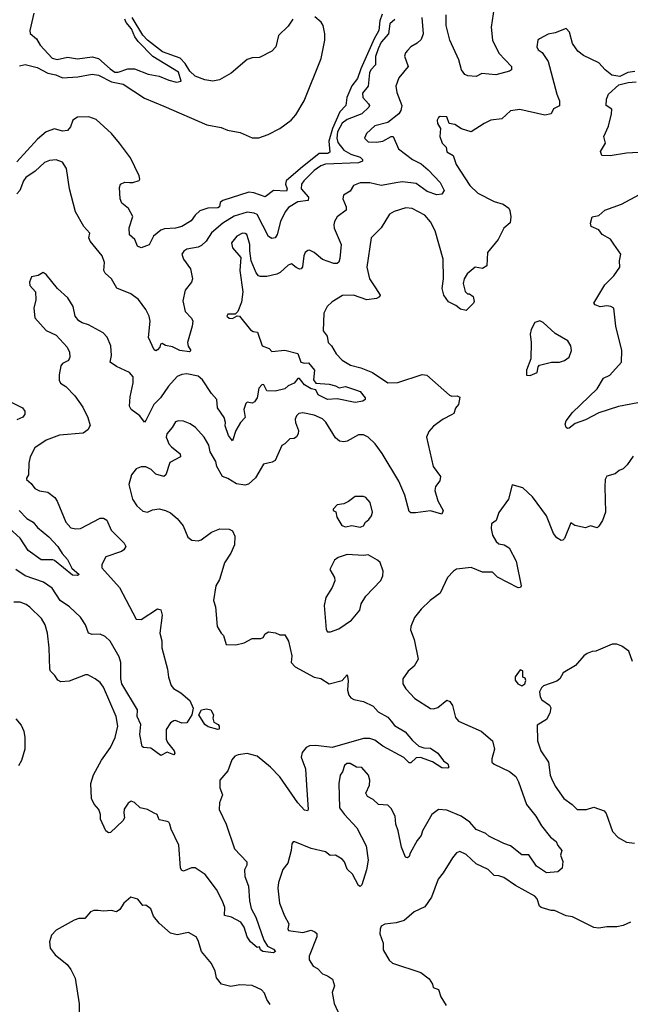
# Model space of a CAD drawing. Extents: x 1690054 to 1842981, y 782881 to 914114.
# Tile 605 of 656: x 1812662 to 1816398, y 866172 to 872201. Entities that reach past the tile are written whole.
import ezdxf

# ---------------------------------------------------------------- set-up
doc = ezdxf.new("R2010")
doc.units = 0

msp = doc.modelspace()

# ---------------------------------------------------------------- linework, layer by layer
at = {"layer": '0CON10XD'}
for points in [[(1815577.9, 872362.1), (1815547.8, 872155), (1815554.6, 872075), (1815595, 871995.6), (1815670.6, 871915), (1815670.8, 871895), (1815660, 871885), (1815575, 871863.3), (1815489.3, 871870.7), (1815455, 871853.8), (1815405, 871858), (1815385, 871866.2), (1815366, 871895), (1815348.6, 871955), (1815293.3, 872076.7), (1815272.2, 872165), (1815271.2, 872231.2)], [(1814880.9, 872235), (1814866.6, 872195), (1814859.8, 872135), (1814830.6, 872085), (1814749.6, 871900.4), (1814729.3, 871840.7), (1814694.6, 871795.4), (1814664.8, 871724.8), (1814658.1, 871675), (1814622, 871638), (1814575.3, 871535), (1814553.2, 871456.8), (1814560.3, 871389.8), (1814547.5, 871382.5), (1814495, 871381.5), (1814380.6, 871289.4), (1814293.5, 871215), (1814288.6, 871195), (1814299.5, 871165), (1814295, 871151.3), (1814215, 871155.4), (1814165, 871115.7), (1814095, 871141.4), (1814065, 871144.4), (1813906.1, 871093.9), (1813888.8, 871081.2), (1813885.6, 871055), (1813875, 871048.5), (1813812.6, 871047.4), (1813765, 871031.2), (1813735, 871003.8), (1813711.3, 870968.7), (1813655, 870934.2), (1813616.1, 870923.9), (1813548.7, 870921.3), (1813525, 870913.1), (1813480.8, 870875), (1813455, 870822.7), (1813405, 870803.7), (1813383.6, 870813.6), (1813366.8, 870855), (1813333.8, 870883.8), (1813332.7, 870927.3), (1813355, 870996.7), (1813327.5, 871045), (1813287.7, 871077.7), (1813276.2, 871105), (1813273.6, 871173.6), (1813280, 871195), (1813305, 871206), (1813335, 871204.2), (1813355, 871204.2), (1813393, 871217), (1813397.5, 871225), (1813392.5, 871245), (1813340, 871355), (1813272.9, 871445), (1813225, 871504), (1813130, 871590), (1813085, 871605.7), (1813015, 871604), (1812988.2, 871585), (1812974.2, 871545), (1812955, 871522.9), (1812925, 871518.1), (1812875, 871532.2), (1812824.5, 871515.5), (1812771, 871469), (1812645, 871330.9)], [(1812661.9, 871918.1), (1812695, 871927.4), (1812768.7, 871908.7), (1812835, 871872.9), (1812883, 871863), (1812925, 871844.2), (1813018.7, 871851.3), (1813105, 871866.7), (1813145, 871862.3), (1813225, 871819.7), (1813295, 871806.5), (1813425, 871720), (1813545, 871672.2), (1813806.8, 871556.8), (1813895, 871540.9), (1813934, 871524), (1814011, 871511), (1814085, 871477.5), (1814125, 871478.1), (1814182, 871498), (1814255, 871534.3), (1814323.4, 871586.6), (1814352.4, 871617.6), (1814402.9, 871705), (1814506, 871964), (1814529.4, 872075), (1814529.2, 872115), (1814518.8, 872165), (1814505.9, 872185.9), (1814468.8, 872218.8)], [(1812749.2, 872240.8), (1812724.3, 872135), (1812726.9, 872116.9), (1812764.2, 872085), (1812787.1, 872045), (1812860, 871965), (1812891.7, 871958.3), (1812955, 871972.5), (1813015, 871960.6), (1813105, 871973.8), (1813145, 871964.5), (1813215, 871899.5), (1813245, 871880.8), (1813265, 871880.8), (1813325, 871899.3), (1813365, 871899.6), (1813448.1, 871868.1), (1813515, 871855.5), (1813575, 871830), (1813621.7, 871818.3), (1813650, 871825), (1813635, 871880.8), (1813476.8, 871976.8), (1813387.6, 872067.6), (1813367.1, 872097.1), (1813345.8, 872145), (1813313.9, 872183.9), (1813304.9, 872204.9)], [(1814956.8, 872203.2), (1814928, 872175), (1814919.5, 872115), (1814875, 872063.2), (1814855, 872022.7), (1814838.7, 871975), (1814839.6, 871925), (1814811.1, 871895), (1814802.4, 871875), (1814795.2, 871794.8), (1814759.5, 871750.5), (1814762.1, 871725), (1814797.5, 871685), (1814802.9, 871675), (1814798.5, 871665), (1814755, 871625.4), (1814665, 871590.5), (1814635, 871566.6), (1814607.5, 871515), (1814603.4, 871475), (1814609, 871449), (1814645, 871402.7), (1814688.2, 871378.1), (1814745, 871358.6), (1814759.1, 871345), (1814760.4, 871335), (1814735, 871324.8), (1814533.5, 871316.5), (1814505, 871306.7), (1814463.2, 871276.8), (1814400, 871215), (1814386.2, 871193.8), (1814385.5, 871165), (1814428.6, 871115), (1814426.7, 871095), (1814365, 871085.9), (1814307.8, 871052.2), (1814286.9, 871025), (1814258.7, 870965), (1814237.6, 870885), (1814225, 870865.5), (1814205, 870861.6), (1814185, 870874.5), (1814115, 871008.5), (1814097.4, 871017.4), (1814055, 871022.7), (1813975, 870998), (1813905.5, 870955), (1813835, 870896.5), (1813803.5, 870845), (1813775, 870817.8), (1813755, 870807.7), (1813685, 870796.7), (1813666.2, 870783.8), (1813654.4, 870765), (1813664.4, 870735), (1813706.9, 870675), (1813719.4, 870615), (1813714.4, 870595), (1813675.3, 870544.7), (1813661.1, 870478.9), (1813674.7, 870415), (1813713, 870373), (1813721, 870355), (1813718.4, 870325), (1813690, 870225), (1813692.6, 870202.6), (1813710, 870175), (1813701.7, 870168.3), (1813642.5, 870175), (1813597.7, 870197.7), (1813555, 870206.7), (1813535, 870218.8), (1813523.3, 870215), (1813520, 870195), (1813505, 870178.8), (1813495, 870174.2), (1813485, 870180), (1813450.9, 870255), (1813461.2, 870355), (1813455.5, 870385), (1813435, 870427.5), (1813388.3, 870488.3), (1813342.6, 870522.6), (1813257.1, 870557.1), (1813223.1, 870615), (1813185, 870648.6), (1813177.5, 870665), (1813182.2, 870715), (1813167.1, 870755), (1813092.5, 870845), (1813085.8, 870865), (1813090.8, 870895), (1813054.4, 870935), (1813004.5, 871025), (1812967.8, 871165), (1812949.7, 871289.7), (1812925, 871328.2), (1812885, 871343.8), (1812845, 871339.6), (1812814.2, 871325.8), (1812757.3, 871272.7), (1812699.4, 871235), (1812685, 871214), (1812663.5, 871155), (1812645.7, 871135)], [(1814333.3, 872205), (1814305, 872161.2), (1814246.2, 872105), (1814230, 872035), (1814205, 872008), (1814129.3, 871970.7), (1814085, 871967.9), (1814055, 871957.5), (1813955.4, 871874.6), (1813885, 871832.7), (1813845, 871824.7), (1813795, 871832.6), (1813735, 871855.2), (1813704, 871885), (1813675, 871932), (1813645, 871965.2), (1813535.3, 872005), (1813444.8, 872075), (1813415, 872107.3), (1813350.3, 872215)], [(1815123.3, 872215), (1815131.9, 872115), (1815119.3, 872080.7), (1815095, 872056.7), (1815055, 872036), (1815035, 872012), (1815022.6, 871997.4), (1815017.3, 871977.3), (1815040, 871915), (1814982.9, 871845), (1814964.4, 871795), (1814970, 871755), (1814999.5, 871675), (1814995, 871644.2), (1814982.9, 871625), (1814915, 871571.5), (1814835, 871551.1), (1814784.2, 871505), (1814772.5, 871475), (1814795, 871453.5), (1814845, 871450.8), (1814885, 871458), (1814935, 871486.9), (1814946.9, 871486.9), (1814981, 871411), (1815065.6, 871345), (1815117.8, 871317.8), (1815161.9, 871281.9), (1815234.7, 871205), (1815259.6, 871155), (1815245, 871133.2), (1815215, 871129.2), (1815155, 871149.8), (1815088.6, 871198.6), (1815005, 871208.8), (1814975.3, 871205.3), (1814875, 871185.8), (1814805, 871201.8), (1814745, 871202.9), (1814704.6, 871185.4), (1814685, 871151.5), (1814643.4, 871126.6), (1814639.1, 871105), (1814660.4, 871055), (1814659.4, 871035), (1814605.4, 870994.6), (1814587.8, 870965), (1814583.5, 870945), (1814586.5, 870925), (1814630, 870825), (1814622.1, 870737.9), (1814615, 870716.7), (1814605, 870708.8), (1814585, 870709.2), (1814515, 870732.5), (1814465, 870776), (1814435, 870790), (1814425, 870788.8), (1814408.8, 870775), (1814400, 870755), (1814391.7, 870688.3), (1814385, 870676.2), (1814375, 870674.2), (1814353, 870683), (1814325, 870706.7), (1814305, 870698.6), (1814256.1, 870653.9), (1814235, 870643.2), (1814175, 870628.8), (1814135, 870628.9), (1814123.2, 870633.2), (1814110.2, 870650.2), (1814078.8, 870725), (1814070, 870785), (1814071.4, 870825), (1814062.6, 870852.6), (1814052, 870885), (1814042.9, 870892.9), (1814025, 870893.1), (1813990, 870875), (1813958.1, 870835), (1813963.8, 870805), (1814016.2, 870745), (1814009.2, 870665), (1814028.1, 870535), (1814018.6, 870471.4), (1813996.2, 870413.8), (1813981.7, 870398.3), (1813935, 870398), (1813930, 870385), (1813943.6, 870373.6), (1813965, 870372), (1813992.5, 870387.5), (1814006.4, 870386.4), (1814075, 870302.9), (1814091.3, 870291.3), (1814117.1, 870287.1), (1814145, 870204.4), (1814188.3, 870188.3), (1814205, 870170), (1814285, 870178.2), (1814365, 870158.1), (1814383.3, 870105), (1814405, 870098.2), (1814429.2, 870099.2), (1814466, 870055), (1814459.2, 869995), (1814475, 869976), (1814555, 869968.8), (1814595, 869958.8), (1814616.4, 869946.4), (1814655, 869954.4), (1814716, 869934), (1814746.2, 869925), (1814776.7, 869885), (1814776.2, 869875), (1814762.5, 869865), (1814715, 869858), (1814605, 869880.4), (1814545, 869875.6), (1814488.6, 869905), (1814473.8, 869935), (1814445, 869940), (1814404.3, 869965), (1814375, 870004.2), (1814365, 870004.3), (1814340.8, 869975), (1814305, 869959.6), (1814285, 869941.8), (1814225, 869926.2), (1814175, 869929.4), (1814155.5, 869965.5), (1814145, 869968.1), (1814125.4, 869945), (1814115, 869886.7), (1814099.1, 869860.9), (1814085, 869854), (1814055, 869860), (1814045, 869851.2), (1814033.6, 869813.6), (1814042.2, 869765), (1814014.3, 869735), (1813984.5, 869685), (1813965, 869622.5), (1813940.3, 869655), (1813920.4, 869715), (1813922.5, 869735), (1813912.7, 869765), (1813872.4, 869825), (1813869.5, 869875), (1813835, 869912.9), (1813781.8, 869995)], [(1816427, 871883), (1816383, 871877), (1816335, 871852.5), (1816285, 871862.5), (1816243.6, 871893.6), (1816205, 871937.5), (1816111.7, 871981.7), (1816078.3, 872008.3), (1816043.8, 872055), (1816025.5, 872125.5), (1816005, 872148), (1815938.3, 872121.7), (1815895, 872112.5), (1815842.5, 872085), (1815832.5, 872075), (1815827.5, 872035), (1815835, 872016.7), (1815859.4, 871999.4), (1815895.4, 871945.4), (1815948.5, 871745), (1815965.6, 871705), (1815965.7, 871674.3), (1815929.2, 871655), (1815913.3, 871625), (1815875, 871616), (1815721.7, 871651.7), (1815665, 871642.5), (1815613.3, 871595), (1815545, 871585.6), (1815503.8, 871566.2), (1815425, 871514), (1815365, 871532), (1815325, 871560), (1815290, 871565), (1815275, 871606.7), (1815235, 871608.6), (1815225, 871602.9), (1815216.9, 871585), (1815219.1, 871565), (1815236.2, 871535), (1815233.8, 871485), (1815248, 871445), (1815271.2, 871421.2), (1815275, 871392.5), (1815315, 871370), (1815333.3, 871315), (1815416, 871185), (1815465, 871139.5), (1815565, 871087.3), (1815620.8, 871070.8), (1815656.1, 871046.1), (1815662.2, 871032.2), (1815667.7, 870995), (1815662.5, 870957.5), (1815623.8, 870925), (1815590, 870855), (1815524.3, 870775.7), (1815520.8, 870695), (1815495, 870677.1), (1815450, 870685), (1815400.8, 870645), (1815382.5, 870615), (1815376.2, 870585), (1815387, 870537), (1815401.7, 870521.7), (1815415, 870522.5), (1815437, 870507), (1815443.8, 870475), (1815438.6, 870465), (1815395, 870420), (1815359.2, 870429.2), (1815330.7, 870450.7), (1815285, 870472.9), (1815258.1, 870515), (1815248.1, 870555), (1815254.7, 870615), (1815252.8, 870735), (1815205, 870908.8), (1815175, 870963.8), (1815141.2, 871005), (1815063.3, 871045), (1815025, 871050), (1814953.6, 871026.4), (1814925, 871010), (1814875, 870926), (1814813.5, 870865), (1814785.5, 870685), (1814802.5, 870615), (1814838.7, 870558.7), (1814868.1, 870515), (1814864.2, 870505), (1814846.2, 870493.8), (1814786.7, 870486.7), (1814705, 870514.5), (1814637.8, 870512.2), (1814575, 870473.1), (1814544.4, 870445), (1814522.5, 870405), (1814520, 870295), (1814543, 870263), (1814549.2, 870225), (1814570, 870205), (1814598.6, 870155), (1814635, 870115.6), (1814686.2, 870085), (1814750, 870070), (1814821.5, 870041.5), (1814915, 869977.1), (1814975, 869978.9), (1815125, 870028.9), (1815153.7, 870023.7), (1815292.7, 869902.7), (1815306.1, 869896.1), (1815338.3, 869898.3), (1815355, 869890), (1815346.2, 869845), (1815328, 869822), (1815319.4, 869790.6), (1815305, 869782.5)], [(1816485, 871389.2), (1816374.2, 871384.2), (1816275, 871368.2), (1816225, 871370), (1816216.7, 871395), (1816245.8, 871445), (1816236.2, 871485), (1816265, 871550), (1816283.8, 871625), (1816285, 871652.5), (1816250, 871675), (1816253.3, 871715), (1816266, 871745), (1816328.3, 871801.7), (1816385, 871817.5), (1816435, 871820)], [(1816445, 869854.3), (1816326.9, 869833.1), (1816205, 869794.2), (1816125, 869751.9), (1816062, 869728), (1816025, 869700.8), (1816015, 869698.8), (1816006.7, 869705), (1816000.8, 869725), (1816006, 869745), (1816044, 869795), (1816195, 869940.8), (1816235, 870005.6), (1816273.1, 870025), (1816344.6, 870105), (1816347.5, 870175), (1816310, 870325), (1816298, 870435), (1816280, 870445), (1816255, 870448.4), (1816215, 870443.1), (1816183.3, 870455), (1816176.2, 870465), (1816242.4, 870577.6), (1816297.4, 870632.6), (1816334.2, 870685), (1816332.5, 870725), (1816340, 870765), (1816297, 870827), (1816277.5, 870857.5), (1816225.5, 870885.5), (1816206.7, 870915), (1816158.8, 870935), (1816154.4, 870955), (1816165, 870993.3), (1816205, 871002.5), (1816242.5, 871035), (1816345, 871071.9), (1816455, 871130)], [(1813781.8, 869995), (1813755, 870017.7), (1813685, 870031.9), (1813655, 870029.1), (1813625, 870016.4), (1813572.8, 869957.2), (1813523.5, 869886.5), (1813482.2, 869845), (1813435, 869746), (1813425, 869736.2), (1813396.5, 869775), (1813344, 869815), (1813334.5, 869834.5), (1813338.9, 869891.1), (1813357.6, 869977.6), (1813356, 870015), (1813335, 870041.4), (1813255, 870077.5), (1813216, 870105), (1813223.3, 870145), (1813220, 870205), (1813197.2, 870257.2), (1813173.2, 870283.2), (1813082.7, 870332.7), (1813044.1, 870344.1), (1813025, 870356.7), (1813002, 870385), (1812988.8, 870445), (1812957.1, 870497.1), (1812892.9, 870555), (1812825, 870641.2), (1812805, 870653.8), (1812775.7, 870634.3), (1812735, 870625.7), (1812722.9, 870595), (1812725, 870574), (1812758.8, 870535), (1812761.4, 870485), (1812748.1, 870435), (1812754.3, 870375), (1812825, 870298.8), (1812885, 870268.8), (1812953.3, 870195), (1812967.5, 870165), (1812970, 870135), (1812960, 870115), (1812925, 870096.7), (1812915, 870082.5), (1812903, 870027), (1812903.2, 869993.2), (1812912, 869975), (1812945, 869954.3), (1812998.9, 869898.9), (1813048.9, 869828.9), (1813079.5, 869765), (1813092.9, 869717.1), (1813080.2, 869689.8), (1813050.2, 869669.8), (1812905, 869656.7), (1812825, 869626.5), (1812755, 869579.2), (1812725.5, 869525), (1812717.7, 869485), (1812715.5, 869415), (1812703.3, 869393.3), (1812704.3, 869385), (1812731.7, 869361.7), (1812755, 869330), (1812784.2, 869315.8), (1812835, 869307.8), (1812877.1, 869275), (1812892.1, 869252.1), (1812945.6, 869125), (1812975, 869090.6), (1813005, 869082.7), (1813035.3, 869084.7), (1813155, 869148.1), (1813175, 869148.6), (1813195, 869135.8), (1813221.1, 869075), (1813301.9, 868995), (1813311.9, 868975), (1813300, 868955), (1813285, 868944.4), (1813188.5, 868911.5), (1813165.5, 868865), (1813165.5, 868845), (1813273.8, 868723.8), (1813375, 868530.8), (1813405, 868529.4), (1813505, 868593.8), (1813525, 868587.5), (1813533.8, 868555), (1813519.2, 868445), (1813531.4, 868398.6), (1813532.9, 868355), (1813566.2, 868225), (1813571.9, 868175), (1813588.6, 868125), (1813604.2, 868105), (1813648.5, 868078.5), (1813703.1, 868033.1), (1813723.8, 867985), (1813715.4, 867944.6), (1813685, 867896), (1813655, 867893.1), (1813615, 867910), (1813605, 867907.5), (1813585, 867896.7), (1813558.8, 867855), (1813558.8, 867795), (1813566.2, 867775), (1813608, 867725), (1813610.7, 867709.3), (1813605, 867700), (1813565, 867716.7), (1813525, 867696.7), (1813465, 867741.1), (1813420, 867745), (1813411.7, 867751.7), (1813396.4, 867825), (1813404, 867885), (1813381.7, 867935), (1813383.5, 867975), (1813287, 868135), (1813281.1, 868165), (1813280.2, 868265), (1813270.6, 868300.6), (1813216.7, 868396.7), (1813185, 868424.5), (1813155, 868439.4), (1813105, 868437.5), (1813084.3, 868444.3), (1813064.2, 868495), (1813035, 868542), (1812966.9, 868605), (1812910.5, 868645), (1812861.1, 868721.1), (1812807.4, 868757.4), (1812695, 868796.8), (1812638.9, 868835)], [(1815785, 870023.3), (1815828.7, 870041.3), (1815834.1, 870075.9), (1815843.8, 870086.2), (1815916.4, 870103.6), (1815965, 870103.8), (1815995.7, 870114.3), (1816023.8, 870135), (1816038, 870175), (1816034, 870205), (1816015.7, 870235.7), (1815939.5, 870279.5), (1815865, 870346.7), (1815845, 870357.5), (1815815, 870346.7), (1815791.2, 870305), (1815786.2, 870275), (1815791.2, 870225), (1815788.8, 870125), (1815762.5, 870055), (1815762.5, 870025), (1815785, 870023.3)], [(1812615, 869857.1), (1812678.8, 869825), (1812694, 869805), (1812694, 869785), (1812682.1, 869767.9), (1812645, 869751.2)], [(1815305, 869782.5), (1815253.3, 869755), (1815195, 869712), (1815165, 869678.8), (1815150.6, 869645), (1815192.7, 869465), (1815236.9, 869405), (1815232, 869378), (1815207.3, 869342.7), (1815202.6, 869317.4), (1815220.6, 869255), (1815254.2, 869195), (1815245.9, 869174.1), (1815175.7, 869194.3), (1815085, 869180.8), (1815055, 869182.5), (1815045, 869188.8), (1815019.5, 869289.5), (1814982.7, 869375), (1814880.7, 869545), (1814837.5, 869605), (1814795, 869645.5), (1814765, 869658.9), (1814735, 869658.9), (1814665, 869621.1), (1814645, 869616.1), (1814620, 869620), (1814595, 869640.4), (1814535, 869736), (1814515, 869756.9), (1814465, 869780), (1814395, 869792.9), (1814370.9, 869789.1), (1814356, 869775), (1814348, 869755), (1814349.2, 869735), (1814368.8, 869685), (1814366.2, 869665), (1814355, 869646.7), (1814342.3, 869637.7), (1814315, 869633.8), (1814285, 869604.7), (1814265.3, 869594.7), (1814225, 869502), (1814208, 869492), (1814155, 869480), (1814105, 869395.8), (1814063.3, 869356.7), (1814039.5, 869350.5), (1813989.7, 869359.8), (1813935, 869392.3), (1813903.6, 869403.6), (1813867.7, 869465), (1813861.8, 869495), (1813827.5, 869555), (1813819.1, 869595), (1813791.1, 869645), (1813738, 869705), (1813705, 869727.5), (1813665, 869742), (1813635, 869744.2), (1813615, 869738), (1813596, 869704), (1813561.8, 869665), (1813559.2, 869645), (1813565, 869630), (1813574.2, 869605), (1813591.2, 869585), (1813643.8, 869543.8), (1813646.7, 869525), (1813580.9, 869489.1), (1813556.2, 869413.8), (1813545, 869404.4), (1813495, 869418.5), (1813467.6, 869447.6), (1813435, 869462.9), (1813405, 869464), (1813375, 869451.4), (1813347.1, 869415), (1813330, 869355), (1813352.2, 869265), (1813378.6, 869225), (1813415, 869192), (1813445, 869186.2), (1813475, 869200), (1813515, 869205.7), (1813555, 869196), (1813585, 869181.2), (1813625, 869146.2), (1813661.7, 869101.7), (1813691.7, 869031.7), (1813715, 869013.8), (1813755, 869010.6), (1813773.7, 869016.3), (1813835, 869064), (1813885.9, 869084.1), (1813945, 869082), (1813965, 869071.2), (1813978.5, 869038.5), (1813977.1, 868985), (1813953.5, 868935), (1813915, 868876), (1813899.4, 868820.6), (1813885, 868774), (1813861.9, 868735), (1813848.6, 868645), (1813859.4, 868605), (1813870, 868485), (1813894.2, 868444.2), (1813909.7, 868429.7), (1813926.2, 868376.2), (1813985, 868374), (1814035, 868386.2), (1814085, 868411.9), (1814137.1, 868412.9), (1814151.7, 868418.3), (1814165, 868440), (1814185, 868452), (1814226.6, 868446.6), (1814255, 868434.3), (1814285, 868433.8), (1814307.5, 868395), (1814327.5, 868305), (1814324, 868265), (1814348.3, 868238.3), (1814465, 868176.2), (1814505, 868166.2), (1814555, 868133.8), (1814635.7, 868154.3), (1814665, 868190), (1814672, 868155), (1814667.5, 868095), (1814676.2, 868065), (1814688.3, 868048.3), (1814707.7, 868037.7), (1814765, 868025.8), (1814825, 867998.6), (1814855, 867962.2), (1814915, 867930), (1814935.3, 867905.3), (1814955, 867879.4), (1815020.6, 867840.6), (1815065, 867788.1), (1815105, 867753.5), (1815135, 867742.1), (1815175, 867740), (1815220.5, 867710.5), (1815255, 867662.5), (1815281.9, 867645), (1815287.1, 867625), (1815282.5, 867617.5), (1815245, 867620), (1815187.4, 867657.4), (1815115, 867682.8), (1815088.3, 867681.7), (1815055, 867650.8), (1815045, 867650), (1815012.7, 867682.7), (1814885, 867753.8), (1814835, 867788.7), (1814805, 867799.1), (1814765, 867800.3), (1814575, 867744.3), (1814475, 867756.9), (1814435, 867755.2), (1814415, 867745.3), (1814390.8, 867715), (1814383.8, 867685), (1814410.5, 867615), (1814416.4, 867513.6), (1814428.1, 867365), (1814424, 867356), (1814405, 867360), (1814365, 867406.7), (1814254.5, 867565), (1814196.9, 867625), (1814115, 867690.9), (1814055, 867707.9), (1813999.5, 867700.5), (1813978.9, 867691.1), (1813961.3, 867668.7), (1813935, 867602), (1813886, 867545), (1813887, 867497), (1813902.5, 867455), (1813884.4, 867405), (1813883.5, 867365), (1813925.9, 867275.9), (1813977.3, 867125), (1814053.1, 867045), (1814051.9, 867025), (1814038.1, 866995), (1814040, 866955), (1814062.1, 866895), (1814068.8, 866805), (1814079.5, 866759.5), (1814107.5, 866705), (1814155.5, 866565), (1814178.6, 866528.6), (1814215, 866509.2), (1814227.5, 866495), (1814215, 866488), (1814150, 866495), (1814136.2, 866505), (1814130, 866525), (1814115, 866520), (1814075, 866554.3), (1814055, 866586.2), (1814035.4, 866645.4), (1814015, 866674.2), (1813958.8, 866705), (1813915.7, 866715.7), (1813917.5, 866765), (1813903.8, 866803.8), (1813865.6, 866875), (1813796.6, 866966.6), (1813735, 867008.2), (1813713, 867007), (1813665, 866986.9), (1813653, 866993), (1813647, 867007), (1813636.1, 867146.1), (1813588.9, 867245), (1813581.9, 867275), (1813575, 867288), (1813565, 867292.5), (1813515, 867301.2), (1813503.5, 867333.5), (1813485, 867343.3), (1813445, 867364.2), (1813400, 867375), (1813365, 867408.8), (1813344.2, 867415.8), (1813325.8, 867404.2), (1813302.4, 867367.6), (1813298.6, 867345), (1813304.2, 867315), (1813294, 867295), (1813218.8, 867225), (1813205, 867222.5), (1813190, 867235), (1813155.8, 867305), (1813156.5, 867335), (1813146.7, 867365), (1813117.4, 867397.4), (1813102.6, 867432.6), (1813098.5, 867525), (1813113.1, 867576.9), (1813161.9, 867668.1), (1813217.5, 867745), (1813246.2, 867805), (1813262.7, 867875), (1813251.8, 867935), (1813175.5, 868115), (1813155, 868142.9), (1813125, 868164.3), (1813078.7, 868188.7), (1813065, 868190), (1812965, 868151.5), (1812915, 868146.9), (1812896.4, 868156.4), (1812877.5, 868185), (1812851.7, 868211.7), (1812846.7, 868225), (1812842.9, 868355), (1812831.6, 868445), (1812817.9, 868495), (1812795, 868534.4), (1812724, 868604), (1812701.2, 868621.2), (1812665, 868634.5), (1812625.5, 868634.5)], [(1816415, 869528.8), (1816378.8, 869475), (1816355, 869451.2), (1816329.5, 869440.5), (1816305, 869420.8), (1816254.1, 869405.9), (1816244, 869385), (1816241.7, 869341.7), (1816246, 869185), (1816228, 869135), (1816205, 869100), (1816195, 869090), (1816155, 869101.1), (1816125, 869088.8), (1816060, 869105), (1816035, 869120), (1815996, 869025), (1815985, 869013.3), (1815975, 869012), (1815949.3, 869029.3), (1815928.6, 869055), (1815885, 869163.3), (1815799.1, 869279.1), (1815740, 869335), (1815675, 869352.5), (1815652.5, 869265), (1815595, 869183.3), (1815577.5, 869135), (1815550, 869115), (1815547.1, 869085), (1815555.8, 869045), (1815577, 869007), (1815595, 868992), (1815627.5, 868985), (1815657, 868967), (1815700, 868885), (1815731.2, 868735), (1815726.1, 868723.9), (1815712.7, 868722.7), (1815585, 868786.9), (1815555, 868818.7), (1815495, 868818.5), (1815425, 868846.5), (1815335, 868835.7), (1815315.6, 868824.4), (1815280, 868785), (1815235, 868688.8), (1815174.6, 868645.4), (1815117.8, 868592.2), (1815078.3, 868541.7), (1815056.2, 868485), (1815054.2, 868464.2), (1815076.7, 868406.7), (1815100, 868285), (1815075, 868242), (1815038.7, 868211.3), (1815007.5, 868165), (1815005.6, 868135), (1815024, 868104), (1815080.6, 868045), (1815175, 867982.5), (1815195, 867980.8), (1815220.3, 867989.7), (1815275, 868033.8), (1815295, 868026.7), (1815311.4, 868001.4), (1815328.3, 867928.3), (1815346.2, 867906.2), (1815485, 867844.4), (1815556, 867785), (1815568, 867735), (1815550.6, 867675), (1815551.9, 867655), (1815565, 867643.3), (1815658.7, 867598.7), (1815697.6, 867567.6), (1815715.3, 867535.3), (1815762.5, 867395), (1815820, 867325), (1815854.3, 867265), (1815909.4, 867195), (1815945, 867168.8), (1815954.3, 867145), (1815980, 867115), (1815970.8, 867085), (1815986.4, 867046.4), (1815982.5, 867005), (1815955, 866982.7), (1815885, 866978), (1815825, 867017.3), (1815777.3, 867087.3), (1815735, 867088), (1815665, 867142.5), (1815625, 867156), (1815532.4, 867202.4), (1815515, 867218), (1815455, 867242.9), (1815417.4, 867287.4), (1815363.8, 867325), (1815275, 867361.9), (1815225.7, 867364.3), (1815184.2, 867335), (1815126.6, 867233.4), (1815118.1, 867205), (1815094.5, 867175.5), (1815051.7, 867098.3), (1815045, 867077.5), (1815035, 867070), (1815022.3, 867072.3), (1814998, 867135), (1814978.1, 867235), (1814964.2, 867275), (1814960, 867325), (1814935, 867371.2), (1814915, 867391.2), (1814856.7, 867395), (1814825.5, 867425.5), (1814790, 867445), (1814780, 867465), (1814803.3, 867515), (1814803.8, 867545), (1814796, 867575), (1814755, 867622.5), (1814723.3, 867623.3), (1814685, 867646.7), (1814663.8, 867646.2), (1814650, 867635), (1814636.7, 867595), (1814623.3, 867575), (1814614, 867525), (1814618.6, 867375), (1814650, 867335), (1814725, 867252.5), (1814783, 867143), (1814795.5, 867055), (1814784.5, 866995), (1814755, 866903.3), (1814745, 866893.8), (1814735, 866900), (1814699.1, 866969.1), (1814665, 866999.2), (1814650.4, 867045), (1814635, 867061.3), (1814595, 867085.5), (1814562.5, 867082.5), (1814533.8, 867105), (1814445, 867125.7), (1814345, 867166.7), (1814335, 867166.7), (1814326.7, 867155), (1814323, 867113), (1814303.2, 867036.8), (1814272, 866998), (1814245, 866917.5), (1814242.6, 866882.6), (1814251.9, 866791.9), (1814283, 866713), (1814310, 866665), (1814302, 866635), (1814306.7, 866625), (1814395, 866611.6), (1814445, 866626.4), (1814468, 866615), (1814480, 866605), (1814481.4, 866585), (1814432.8, 866467.2), (1814433.3, 866445), (1814457.1, 866405), (1814485, 866391.9), (1814515, 866359.4), (1814546.4, 866346.4), (1814575.4, 866325.4), (1814588.9, 866285), (1814573.8, 866245), (1814587, 866177), (1814652.5, 866035)], [(1814745, 869093.8), (1814765, 869102.5), (1814777.5, 869125), (1814799.5, 869140.5), (1814815, 869162.5), (1814821.2, 869185), (1814806.2, 869245), (1814780, 869275), (1814765, 869282.5), (1814715, 869282.5), (1814675, 869250), (1814645, 869236.2), (1814605, 869230), (1814580, 869205), (1814580, 869195), (1814597, 869187), (1814602.5, 869155), (1814632.5, 869105), (1814655, 869096.7), (1814695, 869103.3), (1814745, 869093.8)], [(1812659.6, 869195), (1812705, 869146.8), (1812745, 869124.2), (1812772, 869092), (1812840, 869035), (1812896.5, 868975), (1812922.7, 868932.7), (1812955.8, 868895), (1812982.1, 868842.1), (1813026.2, 868805), (1813015, 868798), (1812985, 868800.5), (1812875, 868889.5), (1812864.4, 868894.4), (1812794.5, 868894.5), (1812715, 868951.1), (1812665, 869026.7), (1812599.5, 869085)], [(1814565, 868452.5), (1814615, 868471.4), (1814693.1, 868525), (1814742.5, 868585), (1814752.5, 868625), (1814779.3, 868670.7), (1814872.3, 868767.7), (1814884.4, 868795), (1814886, 868825), (1814867.1, 868877.1), (1814852.5, 868892.5), (1814795, 868923.8), (1814765, 868920), (1814665, 868925.5), (1814611.3, 868908.7), (1814587.7, 868892.3), (1814560.8, 868835), (1814589.2, 868785), (1814590.8, 868765), (1814574.4, 868725), (1814536.4, 868663.6), (1814525.7, 868614.3), (1814537.5, 868467.5), (1814545, 868453.8), (1814565, 868452.5)], [(1816411.2, 868271.2), (1816390, 868335), (1816345.9, 868365.9), (1816315, 868376.7), (1816287, 868377), (1816187.5, 868335), (1816165, 868333.3), (1816135, 868320), (1816114.3, 868305.7), (1816063.9, 868246.1), (1815988.3, 868201.7), (1815967.5, 868165), (1815949.3, 868150.7), (1815868.3, 868121.7), (1815855, 868110), (1815843.8, 868085), (1815846.2, 868055), (1815857.1, 868037.1), (1815905, 868003.3), (1815911.7, 867988.3), (1815906, 867955), (1815885, 867916.7), (1815828.3, 867881.7), (1815830, 867785), (1815851.4, 867725), (1815898.6, 867655), (1815908.1, 867575), (1815915.6, 867555), (1815938.9, 867508.9), (1815992.2, 867432.2), (1816043.3, 867395), (1816072.5, 867365), (1816130, 867365), (1816175, 867378.8), (1816237.6, 867357.6), (1816250.9, 867340.9), (1816289.4, 867229.4), (1816325, 867194.2), (1816375, 867165.8), (1816425, 867158.6)], [(1815735, 868122.5), (1815752.5, 868135), (1815760, 868155), (1815755, 868170), (1815740, 868175), (1815740, 868215), (1815725, 868221.2), (1815693, 868177), (1815693, 868157), (1815710, 868135), (1815735, 868122.5)], [(1813875, 867854.5), (1813815, 867870.6), (1813795.8, 867885), (1813758.6, 867945), (1813775, 867974.3), (1813805, 867982), (1813832.5, 867975), (1813847.5, 867945), (1813843.3, 867925), (1813850, 867900), (1813875.7, 867885.7), (1813882.5, 867875), (1813883.8, 867856.2), (1813875, 867854.5)], [(1812639.5, 867919.5), (1812671.2, 867881.2), (1812687.9, 867845), (1812693.6, 867805), (1812693.1, 867735), (1812674, 867666), (1812655, 867633.3)], [(1816400, 866675), (1816355, 866654.4), (1816315, 866645.7), (1816255, 866646.9), (1816205, 866639.4), (1816175, 866643.3), (1816045, 866706.9), (1816005, 866714.4), (1815935, 866745.6), (1815915, 866745.8), (1815853.3, 866765), (1815843.6, 866773.6), (1815828.1, 866818.1), (1815814.3, 866835), (1815695, 866900.4), (1815625, 866948.5), (1815595, 866958.5), (1815565, 866960), (1815528.4, 866998.4), (1815455, 867032), (1815395, 867090.5), (1815355, 867107.1), (1815335, 867099.2), (1815310.4, 867069.6), (1815253.6, 866976.4), (1815222.2, 866937.8), (1815181.4, 866828.6), (1815140.7, 866769.3), (1815075, 866738.5), (1815014, 866685), (1814965, 866671.2), (1814897, 866663), (1814875, 866651.2), (1814867, 866633), (1814865.7, 866604.3), (1814886.2, 866546.2), (1814885.4, 866505.4), (1814922.7, 866442.7), (1814944.3, 866424.3), (1815116.2, 866366.2), (1815167.6, 866327.6), (1815188, 866295), (1815192, 866275), (1815225, 866263.3), (1815238.3, 866218.3), (1815272.5, 866165)], [(1814195, 866172), (1814175, 866201.2), (1814159.4, 866239.4), (1814141.1, 866261.1), (1814085, 866287.5), (1814009.3, 866290.7), (1813955, 866281.1), (1813898, 866295), (1813867.3, 866335), (1813857.7, 866375), (1813835, 866421.4), (1813775.7, 866495), (1813755, 866563.8), (1813742.9, 866585), (1813695, 866612), (1813625, 866598.6), (1813585, 866608), (1813515, 866670), (1813481.8, 866711.8), (1813465, 866756.2), (1813435, 866780), (1813415, 866777.5), (1813386.1, 866816.1), (1813341.7, 866828.3), (1813298.8, 866791.2), (1813275, 866753.3), (1813255, 866738.8), (1813223.6, 866746.4), (1813175, 866742.5), (1813143, 866747), (1813115, 866747.5), (1813095, 866737.5), (1813061.7, 866698.3), (1813025, 866697.5), (1812995, 866686.7), (1812884.5, 866625.5), (1812856, 866595), (1812844.2, 866555), (1812848, 866515), (1812878.8, 866475), (1812953.3, 866415), (1812975.7, 866385.7), (1813002.6, 866332.6), (1813025.6, 866175), (1813027.1, 866035)]]:
    msp.add_lwpolyline(points, dxfattribs=at)

doc.saveas('drawing.dxf')
